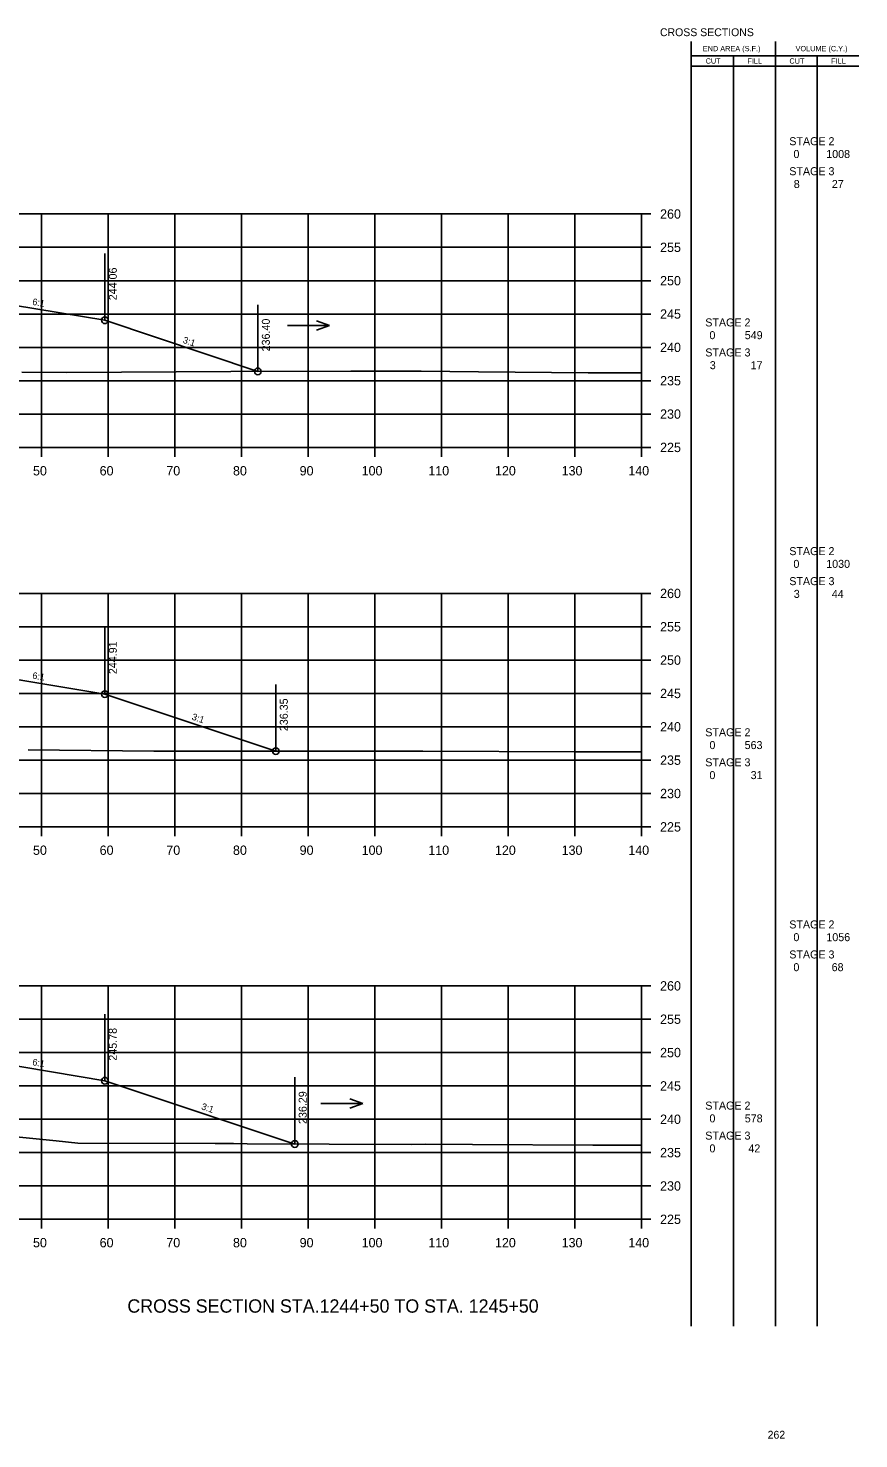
# Model space of a CAD drawing. Extents: x 1342547 to 1344156, y -1532351 to -1517216.
# Drawn here: x 1342750.9 to 1342875.5, y -1528310.6 to -1528099.1 of the extents above; entities that cross this region are included whole.
import ezdxf

# ---------------------------------------------------------------- set-up
doc = ezdxf.new("R2010")
doc.units = 0
for name, color, linetype in [('Level 2', 7, 'Continuous'), ('R_Axis', 7, 'Continuous'), ('R_Axis Annot', 7, 'Continuous'), ('R_Border Notes', 7, 'Continuous'), ('R_Draft', 7, 'Continuous'), ('R_Exist Surface', 7, 'Continuous'), ('R_Fin Surface', 7, 'Continuous'), ('R_Grid', 7, 'Continuous'), ('R_No Plot', 7, 'Continuous'), ('R_Water', 7, 'Continuous'), ('R_Xsect Elev', 7, 'Continuous'), ('R_Xsect Slope', 7, 'Continuous')]:
    doc.layers.add(name, color=color, linetype=linetype)

msp = doc.modelspace()

# ---------------------------------------------------------------- linework, layer by layer
at = {"layer": 'Level 2'}
for p, q in [((1342850.33, -1528293.73), (1342850.32, -1528101.12)), ((1342862.99, -1528293.73), (1342862.99, -1528101.12)), ((1342850.32, -1528103.28), (1342863.59, -1528103.28)), ((1342856.66, -1528293.73), (1342856.66, -1528103.28)), ((1342863.59, -1528103.28), (1342875.48, -1528103.28)), ((1342869.23, -1528293.73), (1342869.23, -1528103.28)), ((1342850.32, -1528104.85), (1342863.59, -1528104.85)), ((1342863.59, -1528104.85), (1342875.48, -1528104.85))]:
    msp.add_line(p, q, dxfattribs=at)
at = {"layer": 'R_Axis'}
for p, q in [((1342842.87, -1528162), (1342842.87, -1528127)), ((1342844.27, -1528127), (1342842.87, -1528127)), ((1342844.27, -1528132), (1342842.87, -1528132)), ((1342844.27, -1528137), (1342842.87, -1528137)), ((1342844.27, -1528142), (1342842.87, -1528142)), ((1342844.27, -1528147), (1342842.87, -1528147)), ((1342844.27, -1528152), (1342842.87, -1528152)), ((1342844.27, -1528157), (1342842.87, -1528157)), ((1342562.87, -1528162), (1342842.87, -1528162)), ((1342752.87, -1528163.4), (1342752.87, -1528162)), ((1342762.87, -1528163.4), (1342762.87, -1528162)), ((1342772.87, -1528163.4), (1342772.87, -1528162)), ((1342782.87, -1528163.4), (1342782.87, -1528162)), ((1342792.87, -1528163.4), (1342792.87, -1528162)), ((1342802.87, -1528163.4), (1342802.87, -1528162)), ((1342812.87, -1528163.4), (1342812.87, -1528162)), ((1342822.87, -1528163.4), (1342822.87, -1528162)), ((1342832.87, -1528163.4), (1342832.87, -1528162)), ((1342842.87, -1528163.4), (1342842.87, -1528162)), ((1342844.27, -1528162), (1342842.87, -1528162)), ((1342842.87, -1528218.89), (1342842.87, -1528183.89)), ((1342844.27, -1528183.89), (1342842.87, -1528183.89)), ((1342844.27, -1528188.89), (1342842.87, -1528188.89)), ((1342844.27, -1528193.89), (1342842.87, -1528193.89)), ((1342844.27, -1528198.89), (1342842.87, -1528198.89)), ((1342844.27, -1528203.89), (1342842.87, -1528203.89)), ((1342844.27, -1528208.89), (1342842.87, -1528208.89)), ((1342844.27, -1528213.89), (1342842.87, -1528213.89)), ((1342562.87, -1528218.89), (1342842.87, -1528218.89)), ((1342752.87, -1528220.29), (1342752.87, -1528218.89)), ((1342762.87, -1528220.29), (1342762.87, -1528218.89)), ((1342772.87, -1528220.29), (1342772.87, -1528218.89)), ((1342782.87, -1528220.29), (1342782.87, -1528218.89)), ((1342792.87, -1528220.29), (1342792.87, -1528218.89)), ((1342802.87, -1528220.29), (1342802.87, -1528218.89)), ((1342812.87, -1528220.29), (1342812.87, -1528218.89)), ((1342822.87, -1528220.29), (1342822.87, -1528218.89)), ((1342832.87, -1528220.29), (1342832.87, -1528218.89)), ((1342842.87, -1528220.29), (1342842.87, -1528218.89)), ((1342844.27, -1528218.89), (1342842.87, -1528218.89)), ((1342842.87, -1528277.73), (1342842.87, -1528242.73)), ((1342844.27, -1528242.73), (1342842.87, -1528242.73)), ((1342844.27, -1528247.73), (1342842.87, -1528247.73)), ((1342844.27, -1528252.73), (1342842.87, -1528252.73)), ((1342844.27, -1528257.73), (1342842.87, -1528257.73)), ((1342844.27, -1528262.73), (1342842.87, -1528262.73)), ((1342844.27, -1528267.73), (1342842.87, -1528267.73)), ((1342844.27, -1528272.73), (1342842.87, -1528272.73)), ((1342562.87, -1528277.73), (1342842.87, -1528277.73)), ((1342752.87, -1528279.13), (1342752.87, -1528277.73)), ((1342762.87, -1528279.13), (1342762.87, -1528277.73)), ((1342772.87, -1528279.13), (1342772.87, -1528277.73)), ((1342782.87, -1528279.13), (1342782.87, -1528277.73)), ((1342792.87, -1528279.13), (1342792.87, -1528277.73)), ((1342802.87, -1528279.13), (1342802.87, -1528277.73)), ((1342812.87, -1528279.13), (1342812.87, -1528277.73)), ((1342822.87, -1528279.13), (1342822.87, -1528277.73)), ((1342832.87, -1528279.13), (1342832.87, -1528277.73)), ((1342842.87, -1528279.13), (1342842.87, -1528277.73)), ((1342844.27, -1528277.73), (1342842.87, -1528277.73))]:
    msp.add_line(p, q, dxfattribs=at)
at = {"layer": 'R_Exist Surface'}
for points in [[(1342749.94, -1528150.72), (1342756.69, -1528150.75), (1342781.26, -1528150.6), (1342799.29, -1528150.59), (1342809.82, -1528150.59), (1342818.42, -1528150.68), (1342834.9, -1528150.82), (1342842.87, -1528150.8)], [(1342750.87, -1528207.35), (1342769.71, -1528207.54), (1342781.44, -1528207.53), (1342787.8, -1528207.54), (1342810.09, -1528207.54), (1342832.93, -1528207.62), (1342835.22, -1528207.64), (1342837.33, -1528207.64), (1342842.87, -1528207.65)], [(1342743.52, -1528264.82), (1342755.1, -1528265.98), (1342758.34, -1528266.32), (1342778.93, -1528266.34), (1342780.42, -1528266.38), (1342781.7, -1528266.37), (1342783.71, -1528266.42), (1342808.33, -1528266.51), (1342810.5, -1528266.46), (1342817.51, -1528266.51), (1342835.57, -1528266.61), (1342842.87, -1528266.59)]]:
    msp.add_lwpolyline(points, dxfattribs=at)
at = {"layer": 'R_Fin Surface'}
for points in [[(1342639.18, -1528144.35), (1342643.37, -1528142.95), (1342657.09, -1528140.67), (1342665.37, -1528139.29), (1342671.37, -1528139.05), (1342673.37, -1528139.01), (1342702.87, -1528138.42), (1342732.37, -1528139.01), (1342734.37, -1528139.05), (1342740.37, -1528139.28), (1342748.7, -1528140.67), (1342762.37, -1528142.94), (1342785.33, -1528150.6)], [(1342637.8, -1528201.27), (1342643.37, -1528199.42), (1342657.09, -1528197.13), (1342665.37, -1528195.75), (1342671.37, -1528195.51), (1342673.37, -1528195.47), (1342702.87, -1528194.88), (1342732.37, -1528195.23), (1342734.37, -1528195.25), (1342740.37, -1528195.32), (1342749.8, -1528196.89), (1342762.37, -1528198.99), (1342788.02, -1528207.54)], [(1342671.37, -1528253.85), (1342702.87, -1528253.22), (1342732.37, -1528253.27), (1342734.37, -1528253.27), (1342740.37, -1528253.28), (1342750.21, -1528254.92), (1342762.37, -1528256.95), (1342790.86, -1528266.44)]]:
    msp.add_lwpolyline(points, dxfattribs=at)
at = {"layer": 'R_Grid'}
for p, q in [((1342562.87, -1528127), (1342842.87, -1528127)), ((1342752.87, -1528162), (1342752.87, -1528127)), ((1342762.87, -1528162), (1342762.87, -1528127)), ((1342772.87, -1528162), (1342772.87, -1528127)), ((1342782.87, -1528162), (1342782.87, -1528127)), ((1342792.87, -1528162), (1342792.87, -1528127)), ((1342802.87, -1528162), (1342802.87, -1528127)), ((1342812.87, -1528162), (1342812.87, -1528127)), ((1342822.87, -1528162), (1342822.87, -1528127)), ((1342832.87, -1528162), (1342832.87, -1528127)), ((1342842.87, -1528162), (1342842.87, -1528127)), ((1342562.87, -1528132), (1342842.87, -1528132)), ((1342562.87, -1528137), (1342842.87, -1528137)), ((1342562.87, -1528142), (1342842.87, -1528142)), ((1342562.87, -1528147), (1342842.87, -1528147)), ((1342562.87, -1528152), (1342842.87, -1528152)), ((1342562.87, -1528157), (1342842.87, -1528157)), ((1342562.87, -1528162), (1342842.87, -1528162)), ((1342562.87, -1528183.89), (1342842.87, -1528183.89)), ((1342752.87, -1528218.89), (1342752.87, -1528183.89)), ((1342762.87, -1528218.89), (1342762.87, -1528183.89)), ((1342772.87, -1528218.89), (1342772.87, -1528183.89)), ((1342782.87, -1528218.89), (1342782.87, -1528183.89)), ((1342792.87, -1528218.89), (1342792.87, -1528183.89)), ((1342802.87, -1528218.89), (1342802.87, -1528183.89)), ((1342812.87, -1528218.89), (1342812.87, -1528183.89)), ((1342822.87, -1528218.89), (1342822.87, -1528183.89)), ((1342832.87, -1528218.89), (1342832.87, -1528183.89)), ((1342842.87, -1528218.89), (1342842.87, -1528183.89)), ((1342562.87, -1528188.89), (1342842.87, -1528188.89)), ((1342562.87, -1528193.89), (1342842.87, -1528193.89)), ((1342562.87, -1528198.89), (1342842.87, -1528198.89)), ((1342562.87, -1528203.89), (1342842.87, -1528203.89)), ((1342562.87, -1528208.89), (1342842.87, -1528208.89)), ((1342562.87, -1528213.89), (1342842.87, -1528213.89)), ((1342562.87, -1528218.89), (1342842.87, -1528218.89)), ((1342562.87, -1528242.73), (1342842.87, -1528242.73)), ((1342752.87, -1528277.73), (1342752.87, -1528242.73)), ((1342762.87, -1528277.73), (1342762.87, -1528242.73)), ((1342772.87, -1528277.73), (1342772.87, -1528242.73)), ((1342782.87, -1528277.73), (1342782.87, -1528242.73)), ((1342792.87, -1528277.73), (1342792.87, -1528242.73)), ((1342802.87, -1528277.73), (1342802.87, -1528242.73)), ((1342812.87, -1528277.73), (1342812.87, -1528242.73)), ((1342822.87, -1528277.73), (1342822.87, -1528242.73)), ((1342832.87, -1528277.73), (1342832.87, -1528242.73)), ((1342842.87, -1528277.73), (1342842.87, -1528242.73)), ((1342562.87, -1528247.73), (1342842.87, -1528247.73)), ((1342562.87, -1528252.73), (1342842.87, -1528252.73)), ((1342562.87, -1528257.73), (1342842.87, -1528257.73)), ((1342562.87, -1528262.73), (1342842.87, -1528262.73)), ((1342562.87, -1528267.73), (1342842.87, -1528267.73)), ((1342562.87, -1528272.73), (1342842.87, -1528272.73)), ((1342562.87, -1528277.73), (1342842.87, -1528277.73))]:
    msp.add_line(p, q, dxfattribs=at)
at = {"layer": 'R_No Plot'}
for centre in [(1342762.37, -1528142.94), (1342785.33, -1528150.6), (1342762.37, -1528198.99), (1342788.02, -1528207.54), (1342762.37, -1528256.95), (1342790.86, -1528266.44)]:
    msp.add_circle(centre, 0.5, dxfattribs=at)
at = {"layer": 'R_Water'}
for p, q in [((1342789.78, -1528143.74), (1342796.06, -1528143.74)), ((1342796.06, -1528143.74), (1342794.14, -1528143.04)), ((1342796.06, -1528143.74), (1342794.14, -1528144.44)), ((1342794.78, -1528260.38), (1342801.06, -1528260.38)), ((1342801.06, -1528260.38), (1342799.14, -1528259.68)), ((1342801.06, -1528260.38), (1342799.14, -1528261.08))]:
    msp.add_line(p, q, dxfattribs=at)
at = {"layer": 'R_Xsect Elev'}
for p, q in [((1342762.37, -1528142.94), (1342762.37, -1528132.94)), ((1342785.33, -1528150.6), (1342785.33, -1528140.6)), ((1342762.37, -1528198.99), (1342762.37, -1528188.99)), ((1342788.02, -1528207.54), (1342788.02, -1528197.54)), ((1342762.37, -1528256.95), (1342762.37, -1528246.95)), ((1342790.86, -1528266.44), (1342790.86, -1528256.44))]:
    msp.add_line(p, q, dxfattribs=at)

# ---------------------------------------------------------------- texts
at = {"layer": 'Level 2'}
for s, height, p in [('END AREA (S.F.)', 0.7937, (1342852.08, -1528102.6)), ('VOLUME (C.Y.)', 0.7937, (1342865.99, -1528102.6)), ('CUT', 0.794, (1342852.5, -1528104.46)), ('FILL', 0.794, (1342858.76, -1528104.46)), ('CUT', 0.794, (1342865.07, -1528104.46)), ('FILL', 0.794, (1342871.33, -1528104.46)), (' STAGE 2 ', 1.2, (1342864.6, -1528116.69)), ('0', 1.2, (1342865.67, -1528118.61)), ('1008', 1.2, (1342870.59, -1528118.61)), (' STAGE 3 ', 1.2, (1342864.6, -1528121.19)), ('8', 1.2, (1342865.72, -1528123.11)), ('27', 1.2, (1342871.43, -1528123.11)), (' STAGE 2 ', 1.2, (1342852, -1528143.86)), ('0', 1.2, (1342853.07, -1528145.77)), ('549', 1.2, (1342858.37, -1528145.77)), (' STAGE 3 ', 1.2, (1342852, -1528148.36)), ('3', 1.2, (1342853.12, -1528150.27)), ('17', 1.2, (1342859.25, -1528150.27)), (' STAGE 2 ', 1.2, (1342864.6, -1528178.15)), ('0', 1.2, (1342865.67, -1528180.06)), ('1030', 1.2, (1342870.59, -1528180.06)), (' STAGE 3 ', 1.2, (1342864.6, -1528182.65)), ('3', 1.2, (1342865.72, -1528184.56)), ('44', 1.2, (1342871.43, -1528184.56)), (' STAGE 2 ', 1.2, (1342852, -1528205.31)), ('0', 1.2, (1342853.07, -1528207.23)), ('563', 1.2, (1342858.35, -1528207.23)), (' STAGE 3 ', 1.2, (1342852, -1528209.81)), ('0', 1.2, (1342853.07, -1528211.73)), ('31', 1.2, (1342859.25, -1528211.73)), (' STAGE 2 ', 1.2, (1342864.6, -1528234.12)), ('0', 1.2, (1342865.67, -1528236.03)), ('1056', 1.2, (1342870.61, -1528236.03)), (' STAGE 3 ', 1.2, (1342864.6, -1528238.62)), ('0', 1.2, (1342865.67, -1528240.53)), ('68', 1.2, (1342871.4, -1528240.53)), (' STAGE 2 ', 1.2, (1342852, -1528261.28)), ('0', 1.2, (1342853.07, -1528263.2)), ('578', 1.2, (1342858.37, -1528263.2)), (' STAGE 3 ', 1.2, (1342852, -1528265.78)), ('0', 1.2, (1342853.07, -1528267.7)), ('42', 1.2, (1342858.91, -1528267.7))]:
    msp.add_text(s, height=height, dxfattribs=at).set_placement(p)
at = {"layer": 'R_Axis Annot'}
for s, p in [('260', (1342845.67, -1528127.7)), ('255', (1342845.67, -1528132.7)), ('250', (1342845.67, -1528137.7)), ('245', (1342845.67, -1528142.7)), ('240', (1342845.67, -1528147.7)), ('235', (1342845.67, -1528152.7)), ('230', (1342845.67, -1528157.7)), ('225', (1342845.67, -1528162.7)), ('50', (1342751.6, -1528166.2)), ('60', (1342761.6, -1528166.2)), ('70', (1342771.6, -1528166.2)), ('80', (1342781.6, -1528166.2)), ('90', (1342791.6, -1528166.2)), ('100', (1342800.9, -1528166.2)), ('110', (1342810.9, -1528166.2)), ('120', (1342820.9, -1528166.2)), ('130', (1342830.9, -1528166.2)), ('140', (1342840.9, -1528166.2)), ('260', (1342845.67, -1528184.59)), ('255', (1342845.67, -1528189.59)), ('250', (1342845.67, -1528194.59)), ('245', (1342845.67, -1528199.59)), ('240', (1342845.67, -1528204.59)), ('235', (1342845.67, -1528209.59)), ('230', (1342845.67, -1528214.59)), ('225', (1342845.67, -1528219.59)), ('50', (1342751.6, -1528223.09)), ('60', (1342761.6, -1528223.09)), ('70', (1342771.6, -1528223.09)), ('80', (1342781.6, -1528223.09)), ('90', (1342791.6, -1528223.09)), ('100', (1342800.9, -1528223.09)), ('110', (1342810.9, -1528223.09)), ('120', (1342820.9, -1528223.09)), ('130', (1342830.9, -1528223.09)), ('140', (1342840.9, -1528223.09)), ('260', (1342845.67, -1528243.43)), ('255', (1342845.67, -1528248.43)), ('250', (1342845.67, -1528253.43)), ('245', (1342845.67, -1528258.43)), ('240', (1342845.67, -1528263.43)), ('235', (1342845.67, -1528268.43)), ('230', (1342845.67, -1528273.43)), ('225', (1342845.67, -1528278.43)), ('50', (1342751.6, -1528281.93)), ('60', (1342761.6, -1528281.93)), ('70', (1342771.6, -1528281.93)), ('80', (1342781.6, -1528281.93)), ('90', (1342791.6, -1528281.93)), ('100', (1342800.9, -1528281.93)), ('110', (1342810.9, -1528281.93)), ('120', (1342820.9, -1528281.93)), ('130', (1342830.9, -1528281.93)), ('140', (1342840.9, -1528281.93))]:
    msp.add_text(s, height=1.4, dxfattribs=at).set_placement(p)
at = {"layer": 'R_Border Notes'}
for s, height, p in [('CROSS SECTIONS', 1.1775, (1342845.65, -1528100.34)), ('262', 1.178, (1342861.8, -1528310.62))]:
    msp.add_text(s, height=height, dxfattribs=at).set_placement(p)
at = {"layer": 'R_Draft'}
msp.add_text('CROSS SECTION STA.1244+50 TO STA. 1245+50', height=2, dxfattribs=at).set_placement((1342765.76, -1528291.73))
at = {"layer": 'R_Xsect Elev'}
for s, p in [('244.06', (1342764.17, -1528139.94)), ('236.40', (1342787.13, -1528147.6)), ('244.91', (1342764.17, -1528195.99)), ('236.35', (1342789.82, -1528204.54)), ('245.78', (1342764.17, -1528253.95)), ('236.29', (1342792.66, -1528263.44))]:
    msp.add_text(s, height=1.2, rotation=90, dxfattribs=at).set_placement(p)
at = {"layer": 'R_Xsect Slope'}
for s, rotation, p in [('6:1', 350.5377, (1342751.45, -1528140.62)), ('3:1', 341.5651, (1342774, -1528146.3)), ('6:1', 350.5377, (1342751.45, -1528196.66)), ('3:1', 341.5651, (1342775.35, -1528202.79)), ('6:1', 350.5377, (1342751.45, -1528254.62)), ('3:1', 341.5651, (1342776.77, -1528261.22))]:
    msp.add_text(s, height=1, rotation=rotation, dxfattribs=at).set_placement(p)

doc.saveas('drawing.dxf')
